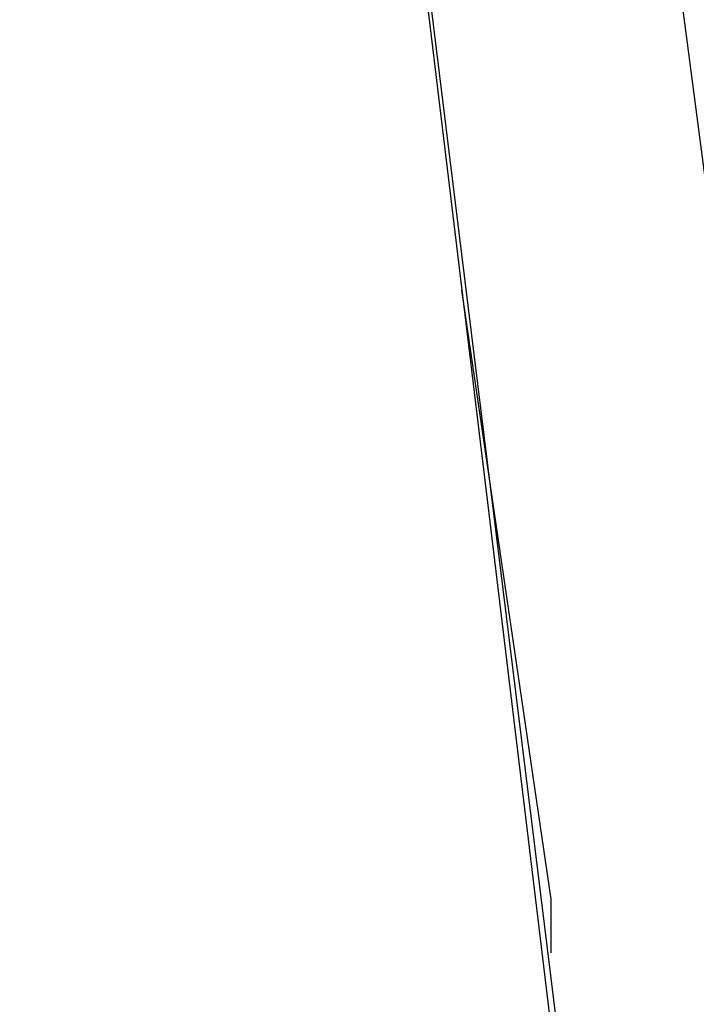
# Model space of a CAD drawing. Header units: feet. Extents: x -79 to 198, y -22 to 181.
# Tile 904 of 982: x 135.578 to 136.081, y 130.313 to 131.046. Entities that reach past the tile are written whole.
import ezdxf

# ---------------------------------------------------------------- set-up
doc = ezdxf.new("R2010")
doc.units = ezdxf.units.FT
doc.layers.add('A-LINEA', color=7, linetype='CONTINUOUS')

msp = doc.modelspace()

# ---------------------------------------------------------------- linework, layer by layer
at = {"layer": 'A-LINEA'}
msp.add_line((135.6133, 134.5644), (136.0933, 130.8844), dxfattribs=at)
msp.add_line((135.6133, 134.5644), (136.0933, 130.8844), dxfattribs=at)
for points in [[(137.5067, 106.2578), (137.4533, 109.6311), (137.3467, 112.9911), (137.1867, 116.3644), (136.9733, 119.7244), (136.72, 123.0844), (136.4, 126.4444), (136.04, 129.7911), (135.6267, 133.1378), (135.16, 136.4711), (134.64, 139.8044), (134.0667, 143.1244)], [(137.5067, 106.2578), (137.4533, 109.5911), (137.3467, 112.9244), (137.2, 116.2444), (136.9867, 119.5778), (136.7333, 122.8978), (136.4267, 126.2178), (136.0667, 129.5244), (135.6667, 132.8311), (135.2, 136.1378), (134.6933, 139.4311), (134.1333, 142.7111)], [(135.9733, 130.3511), (135.9733, 130.3911), (135.9067, 130.8444)], [(135.9733, 130.3511), (135.9733, 130.3911), (135.9067, 130.8444)]]:
    msp.add_lwpolyline(points, dxfattribs=at)

doc.saveas('drawing.dxf')
